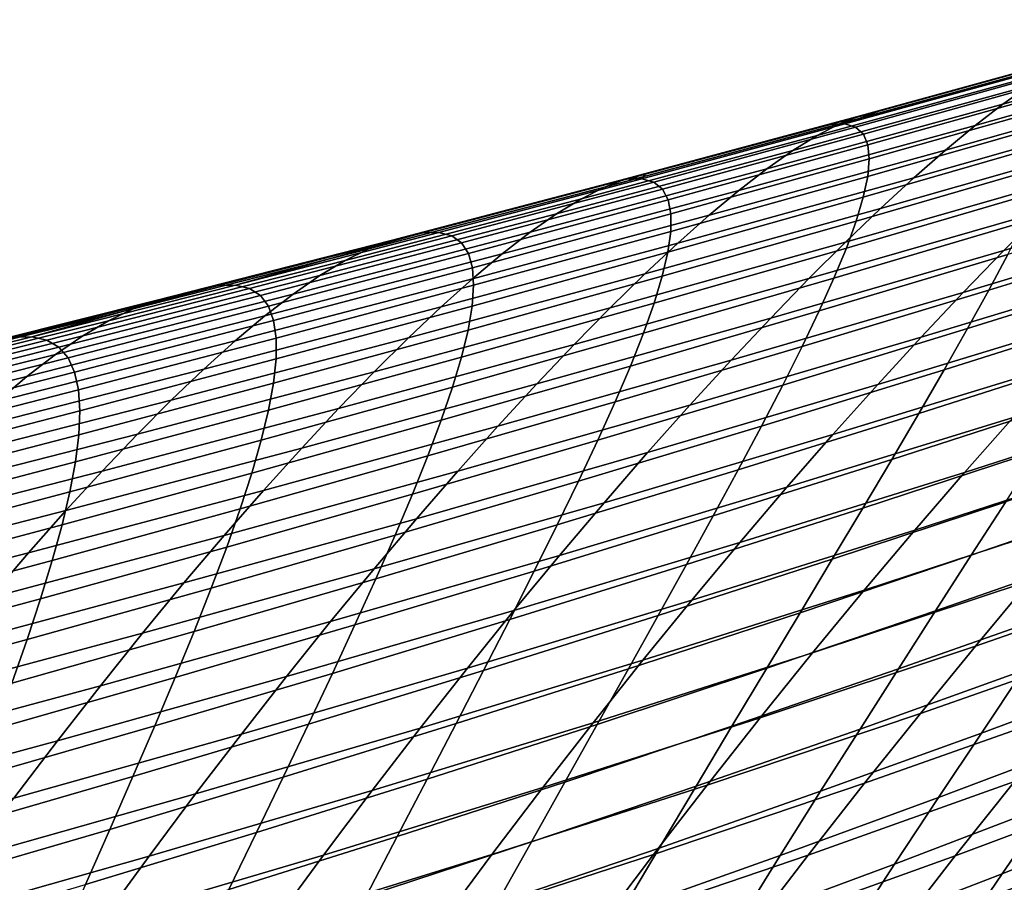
# Model space of a CAD drawing. Header units: metres. Extents: x -248 to 28, y -28 to 28.
# Tile 384 of 507: x -26.57 to -23.49, y 18.75 to 21.45. Entities that reach past the tile are written whole.
import ezdxf

# ---------------------------------------------------------------- set-up
doc = ezdxf.new("R2010")
doc.units = ezdxf.units.M
doc.layers.add('solid_10_061_053_XXX', color=7, linetype='CONTINUOUS')

msp = doc.modelspace()

# ---------------------------------------------------------------- linework, layer by layer
at = {"layer": 'solid_10_061_053_XXX'}
for points in [[(-22.67383, 21.452793, 80.864433), (-22.75404, 21.396389, 79.869865), (-23.491499, 21.188881, 80.257484), (-23.410538, 21.245777, 81.227531)], [(-22.75404, 21.396389, 79.869865), (-22.840796, 21.329924, 78.890999), (-23.57851, 21.121868, 79.302948), (-23.491499, 21.188881, 80.257484)], [(-23.267433, 21.328352, 83.21447), (-23.335793, 21.292341, 82.213165), (-24.072571, 21.090286, 82.550804), (-24.002329, 21.126581, 83.527634)], [(-23.205622, 21.353588, 84.231544), (-23.267433, 21.328352, 83.21447), (-24.002329, 21.126581, 83.527634), (-23.938116, 21.152008, 84.520103)], [(-23.938116, 21.152008, 84.520103), (-23.880087, 21.166325, 85.52832), (-23.394676, 21.299873, 85.352776), (-23.205622, 21.353588, 84.231544)], [(-22.840796, 21.329924, 78.890999), (-22.933916, 21.253599, 77.92778), (-23.671406, 21.044964, 78.363815), (-23.57851, 21.121868, 79.302948)], [(-23.321251, 21.291481, 87.186913), (-23.352489, 21.30164, 86.281334), (-23.986551, 21.126841, 86.492249), (-23.952251, 21.116611, 87.378922)], [(-23.352489, 21.30164, 86.281334), (-23.394676, 21.299873, 85.352776), (-23.880087, 21.166325, 85.52832), (-23.986551, 21.126841, 86.492249)], [(-23.335793, 21.292341, 82.213165), (-23.410538, 21.245777, 81.227531), (-24.148687, 21.043358, 81.589508), (-24.072571, 21.090286, 82.550804)], [(-23.30061, 21.269735, 88.069885), (-23.321251, 21.291481, 87.186913), (-23.952251, 21.116611, 87.378922), (-23.92823, 21.094753, 88.243462)], [(-23.29023, 21.236729, 88.930634), (-23.30061, 21.269735, 88.069885), (-23.92823, 21.094753, 88.243462), (-23.914156, 21.061605, 89.08625)], [(-23.410538, 21.245777, 81.227531), (-23.491499, 21.188881, 80.257484), (-24.230526, 20.986032, 80.643616), (-24.148687, 21.043358, 81.589508)], [(-23.28977, 21.192791, 89.769539), (-23.29023, 21.236729, 88.930634), (-23.914156, 21.061605, 89.08625), (-23.909698, 21.017504, 89.907661)], [(-22.933916, 21.253599, 77.92778), (-23.03322, 21.167616, 76.980148), (-23.770016, 20.958384, 77.440018), (-23.671406, 21.044964, 78.363815)], [(-23.491499, 21.188881, 80.257484), (-23.57851, 21.121868, 79.302948), (-24.317936, 20.918549, 79.71302), (-24.230526, 20.986032, 80.643616)], [(-23.298889, 21.138254, 90.586983), (-23.28977, 21.192791, 89.769539), (-23.909698, 21.017504, 89.907661), (-23.914526, 20.962786, 90.708084)], [(-23.938116, 21.152008, 84.520103), (-24.002329, 21.126581, 83.527634), (-24.738449, 20.929302, 83.840408), (-24.671755, 20.954872, 84.808647)], [(-24.671755, 20.954872, 84.808647), (-24.610718, 20.969229, 85.792542), (-24.031469, 21.125101, 85.583069), (-23.938116, 21.152008, 84.520103)], [(-23.880087, 21.166325, 85.52832), (-24.031469, 21.125101, 85.583069), (-23.986551, 21.126841, 86.492249)], [(-23.938116, 21.152008, 84.520103), (-24.031469, 21.125101, 85.583069), (-23.880087, 21.166325, 85.52832)], [(-23.03322, 21.167616, 76.980148), (-23.138525, 21.072178, 76.048035), (-23.874178, 20.862349, 76.531456), (-23.770016, 20.958384, 77.440018)], [(-24.002329, 21.126581, 83.527634), (-24.072571, 21.090286, 82.550804), (-24.810663, 20.892769, 82.88768), (-24.738449, 20.929302, 83.840408)], [(-23.952251, 21.116611, 87.378922), (-23.986551, 21.126841, 86.492249), (-24.621407, 20.955385, 86.703712), (-24.584024, 20.94508, 87.571739)], [(-23.986551, 21.126841, 86.492249), (-24.031469, 21.125101, 85.583069), (-24.610718, 20.969229, 85.792542), (-24.621407, 20.955385, 86.703712)], [(-23.92823, 21.094753, 88.243462), (-23.952251, 21.116611, 87.378922), (-24.584024, 20.94508, 87.571739), (-24.55661, 20.923115, 88.418106)], [(-23.57851, 21.121868, 79.302948), (-23.671406, 21.044964, 78.363815), (-24.410765, 20.841143, 78.797607), (-24.317936, 20.918549, 79.71302)], [(-23.317249, 21.073446, 91.383362), (-23.298889, 21.138254, 90.586983), (-23.914526, 20.962786, 90.708084), (-23.928308, 20.897791, 91.4879)], [(-24.072571, 21.090286, 82.550804), (-24.148687, 21.043358, 81.589508), (-24.88826, 20.845531, 81.950317), (-24.810663, 20.892769, 82.88768)], [(-23.914156, 21.061605, 89.08625), (-23.92823, 21.094753, 88.243462), (-24.55661, 20.923115, 88.418106), (-24.538839, 20.889835, 89.243179)], [(-23.909698, 21.017504, 89.907661), (-23.914156, 21.061605, 89.08625), (-24.538839, 20.889835, 89.243179), (-24.530392, 20.845591, 90.047348)], [(-23.138525, 21.072178, 76.048035), (-23.249653, 20.967485, 75.131386), (-23.983721, 20.757078, 75.638046), (-23.874178, 20.862349, 76.531456)], [(-23.344507, 20.998697, 92.159042), (-23.317249, 21.073446, 91.383362), (-23.928308, 20.897791, 91.4879), (-23.950714, 20.822857, 92.247475)], [(-22.637012, 21.069923, 73.697014), (-22.761709, 20.947893, 72.788231), (-23.488426, 20.731085, 73.344269), (-23.366386, 20.853733, 74.230148)], [(-24.148687, 21.043358, 81.589508), (-24.230526, 20.986032, 80.643616), (-24.9711, 20.787842, 81.028191), (-24.88826, 20.845531, 81.950317)], [(-23.671406, 21.044964, 78.363815), (-23.770016, 20.958384, 77.440018), (-24.508858, 20.754053, 77.89727), (-24.410765, 20.841143, 78.797607)], [(-23.914526, 20.962786, 90.708084), (-23.909698, 21.017504, 89.907661), (-24.530392, 20.845591, 90.047348), (-24.530943, 20.790722, 90.830986)], [(-23.380327, 20.914339, 92.914421), (-23.344507, 20.998697, 92.159042), (-23.950714, 20.822857, 92.247475), (-23.981409, 20.738323, 92.987206)], [(-24.230526, 20.986032, 80.643616), (-24.317936, 20.918549, 79.71302), (-25.059048, 20.719955, 80.121162), (-24.9711, 20.787842, 81.028191)], [(-24.671755, 20.954872, 84.808647), (-24.647821, 20.959345, 85.805954), (-24.610718, 20.969229, 85.792542)], [(-24.671755, 20.954872, 84.808647), (-24.669081, 20.953688, 85.813644), (-24.647821, 20.959345, 85.805954)], [(-24.647821, 20.959345, 85.805954), (-24.669081, 20.953688, 85.813644), (-24.621407, 20.955385, 86.703712)], [(-24.610718, 20.969229, 85.792542), (-24.647821, 20.959345, 85.805954), (-24.621407, 20.955385, 86.703712)], [(-23.770016, 20.958384, 77.440018), (-23.874178, 20.862349, 76.531456), (-24.612066, 20.657516, 77.011894), (-24.508858, 20.754053, 77.89727)], [(-23.928308, 20.897791, 91.4879), (-23.914526, 20.962786, 90.708084), (-24.530943, 20.790722, 90.830986), (-24.540173, 20.725574, 91.594467)], [(-23.249653, 20.967485, 75.131386), (-23.366386, 20.853733, 74.230148), (-24.09845, 20.64278, 74.759712), (-23.983721, 20.757078, 75.638046)], [(-24.738449, 20.929302, 83.840408), (-24.810663, 20.892769, 82.88768), (-25.550047, 20.699791, 83.22374), (-25.475769, 20.736511, 84.152771)], [(-24.671755, 20.954872, 84.808647), (-24.738449, 20.929302, 83.840408), (-25.475769, 20.736511, 84.152771), (-25.406521, 20.76219, 85.097176)], [(-25.406521, 20.76219, 85.097176), (-25.342474, 20.776537, 86.057144), (-25.307558, 20.785625, 86.044518), (-24.671755, 20.954872, 84.808647)], [(-24.621407, 20.955385, 86.703712), (-24.669081, 20.953688, 85.813644), (-25.307558, 20.785625, 86.044518), (-25.257042, 20.787281, 86.915718)], [(-24.671755, 20.954872, 84.808647), (-25.307558, 20.785625, 86.044518), (-24.669081, 20.953688, 85.813644)], [(-24.584024, 20.94508, 87.571739), (-24.621407, 20.955385, 86.703712), (-25.257042, 20.787281, 86.915718), (-25.216557, 20.776892, 87.765366)], [(-24.55661, 20.923115, 88.418106), (-24.584024, 20.94508, 87.571739), (-25.216557, 20.776892, 87.765366), (-25.185736, 20.754824, 88.593819)], [(-22.761709, 20.947893, 72.788231), (-22.891808, 20.817078, 71.895119), (-23.615459, 20.599705, 72.473709), (-23.488426, 20.731085, 73.344269)], [(-24.538839, 20.889835, 89.243179), (-24.55661, 20.923115, 88.418106), (-25.185736, 20.754824, 88.593819), (-25.164267, 20.721428, 89.401436)], [(-24.317936, 20.918549, 79.71302), (-24.410765, 20.841143, 78.797607), (-25.151964, 20.642128, 79.229088), (-25.059048, 20.719955, 80.121162)], [(-23.950714, 20.822857, 92.247475), (-23.928308, 20.897791, 91.4879), (-24.540173, 20.725574, 91.594467), (-24.557756, 20.650497, 92.338173)], [(-23.424362, 20.82069, 93.649857), (-23.380327, 20.914339, 92.914421), (-23.981409, 20.738323, 92.987206), (-24.020063, 20.644516, 93.707458)], [(-22.952438, 20.786619, 95.036453), (-22.887186, 20.897949, 94.325645), (-23.476238, 20.71801, 94.365631), (-23.535557, 20.606516, 95.061943)], [(-24.810663, 20.892769, 82.88768), (-24.88826, 20.845531, 81.950317), (-25.629229, 20.652298, 82.309937), (-25.550047, 20.699791, 83.22374)], [(-24.530392, 20.845591, 90.047348), (-24.538839, 20.889835, 89.243179), (-25.164267, 20.721428, 89.401436), (-25.151834, 20.677057, 90.188606)], [(-24.88826, 20.845531, 81.950317), (-24.9711, 20.787842, 81.028191), (-25.71319, 20.594305, 81.411186), (-25.629229, 20.652298, 82.309937)], [(-24.410765, 20.841143, 78.797607), (-24.508858, 20.754053, 77.89727), (-25.249712, 20.554613, 78.35183), (-25.151964, 20.642128, 79.229088)], [(-24.530943, 20.790722, 90.830986), (-24.530392, 20.845591, 90.047348), (-25.151834, 20.677057, 90.188606), (-25.148125, 20.622065, 90.955696)], [(-23.874178, 20.862349, 76.531456), (-23.983721, 20.757078, 75.638046), (-24.720236, 20.551767, 76.141357), (-24.612066, 20.657516, 77.011894)], [(-23.366386, 20.853733, 74.230148), (-23.488426, 20.731085, 73.344269), (-24.218077, 20.519634, 73.896393), (-24.09845, 20.64278, 74.759712)], [(-23.981409, 20.738323, 92.987206), (-23.950714, 20.822857, 92.247475), (-24.557756, 20.650497, 92.338173), (-24.583372, 20.565832, 93.062485)], [(-23.476238, 20.71801, 94.365631), (-23.424362, 20.82069, 93.649857), (-24.020063, 20.644516, 93.707458), (-24.066307, 20.5417, 94.408493)], [(-22.891808, 20.817078, 71.895119), (-23.026976, 20.677624, 71.017662), (-23.747169, 20.459753, 71.618439), (-23.615459, 20.599705, 72.473709)], [(-25.342474, 20.776537, 86.057144), (-25.946802, 20.620939, 86.27565), (-25.893446, 20.622528, 87.128273)], [(-25.406521, 20.76219, 85.097176), (-25.946802, 20.620939, 86.27565), (-25.342474, 20.776537, 86.057144)], [(-25.216557, 20.776892, 87.765366), (-25.257042, 20.787281, 86.915718), (-25.893446, 20.622528, 87.128273), (-25.849834, 20.612053, 87.959808)], [(-25.257042, 20.787281, 86.915718), (-25.307558, 20.785625, 86.044518), (-25.342474, 20.776537, 86.057144), (-25.893446, 20.622528, 87.128273)], [(-25.185736, 20.754824, 88.593819), (-25.216557, 20.776892, 87.765366), (-25.849834, 20.612053, 87.959808), (-25.815596, 20.589886, 88.770607)], [(-24.9711, 20.787842, 81.028191), (-25.059048, 20.719955, 80.121162), (-25.801813, 20.526085, 80.527321), (-25.71319, 20.594305, 81.411186)], [(-24.540173, 20.725574, 91.594467), (-24.530943, 20.790722, 90.830986), (-25.148125, 20.622065, 90.955696), (-25.152824, 20.556799, 91.703094)], [(-23.024973, 20.66666, 95.72757), (-22.952438, 20.786619, 95.036453), (-23.535557, 20.606516, 95.061943), (-23.601925, 20.486433, 95.739021)], [(-25.406521, 20.76219, 85.097176), (-25.475769, 20.736511, 84.152771), (-26.21427, 20.548216, 84.464699), (-26.142393, 20.573961, 85.385666)], [(-26.142393, 20.573961, 85.385666), (-26.075241, 20.58828, 86.32209), (-25.946802, 20.620939, 86.27565), (-25.406521, 20.76219, 85.097176)], [(-25.164267, 20.721428, 89.401436), (-25.185736, 20.754824, 88.593819), (-25.815596, 20.589886, 88.770607), (-25.790422, 20.556385, 89.561028)], [(-24.508858, 20.754053, 77.89727), (-24.612066, 20.657516, 77.011894), (-25.352154, 20.457663, 77.489258), (-25.249712, 20.554613, 78.35183)], [(-23.983721, 20.757078, 75.638046), (-24.09845, 20.64278, 74.759712), (-24.833183, 20.437035, 75.285568), (-24.720236, 20.551767, 76.141357)], [(-25.475769, 20.736511, 84.152771), (-25.550047, 20.699791, 83.22374), (-26.290697, 20.511351, 83.558975), (-26.21427, 20.548216, 84.464699)], [(-25.059048, 20.719955, 80.121162), (-25.151964, 20.642128, 79.229088), (-25.89497, 20.447908, 79.658188), (-25.801813, 20.526085, 80.527321)], [(-25.151834, 20.677057, 90.188606), (-25.164267, 20.721428, 89.401436), (-25.790422, 20.556385, 89.561028), (-25.774012, 20.511911, 90.331451)], [(-24.557756, 20.650497, 92.338173), (-24.540173, 20.725574, 91.594467), (-25.152824, 20.556799, 91.703094), (-25.165619, 20.481617, 92.43116)], [(-24.020063, 20.644516, 93.707458), (-23.981409, 20.738323, 92.987206), (-24.583372, 20.565832, 93.062485), (-24.616693, 20.471916, 93.767761)], [(-23.488426, 20.731085, 73.344269), (-23.615459, 20.599705, 72.473709), (-24.342304, 20.387815, 73.048058), (-24.218077, 20.519634, 73.896393)], [(-23.535557, 20.606516, 95.061943), (-23.476238, 20.71801, 94.365631), (-24.066307, 20.5417, 94.408493), (-24.119761, 20.430105, 95.090523)], [(-25.550047, 20.699791, 83.22374), (-25.629229, 20.652298, 82.309937), (-26.371567, 20.463655, 82.66832), (-26.290697, 20.511351, 83.558975)], [(-25.629229, 20.652298, 82.309937), (-25.71319, 20.594305, 81.411186), (-26.45677, 20.405418, 81.792542), (-26.371567, 20.463655, 82.66832)], [(-25.148125, 20.622065, 90.955696), (-25.151834, 20.677057, 90.188606), (-25.774012, 20.511911, 90.331451), (-25.766054, 20.45682, 91.082245)], [(-24.612066, 20.657516, 77.011894), (-24.720236, 20.551767, 76.141357), (-25.459154, 20.351536, 76.64122), (-25.352154, 20.457663, 77.489258)], [(-24.583372, 20.565832, 93.062485), (-24.557756, 20.650497, 92.338173), (-25.165619, 20.481617, 92.43116), (-25.186193, 20.396866, 93.140274)], [(-23.026976, 20.677624, 71.017662), (-23.166883, 20.529682, 70.155823), (-23.883242, 20.311392, 70.778419), (-23.747169, 20.459753, 71.618439)], [(-23.104378, 20.53829, 96.3992), (-23.024973, 20.66666, 95.72757), (-23.601925, 20.486433, 95.739021), (-23.674948, 20.357981, 96.397072)], [(-25.849834, 20.612053, 87.959808), (-25.893446, 20.622528, 87.128273), (-26.530605, 20.461134, 87.341377), (-26.483847, 20.450567, 88.155075)], [(-25.893446, 20.622528, 87.128273), (-25.946802, 20.620939, 86.27565), (-26.075241, 20.58828, 86.32209), (-26.530605, 20.461134, 87.341377)], [(-25.151964, 20.642128, 79.229088), (-25.249712, 20.554613, 78.35183), (-25.992542, 20.36005, 78.803627), (-25.89497, 20.447908, 79.658188)], [(-25.152824, 20.556799, 91.703094), (-25.148125, 20.622065, 90.955696), (-25.766054, 20.45682, 91.082245), (-25.766247, 20.39147, 91.813789)], [(-24.09845, 20.64278, 74.759712), (-24.218077, 20.519634, 73.896393), (-24.950638, 20.313505, 74.444458), (-24.833183, 20.437035, 75.285568)], [(-24.066307, 20.5417, 94.408493), (-24.020063, 20.644516, 93.707458), (-24.616693, 20.471916, 93.767761), (-24.657366, 20.369022, 94.454269)], [(-26.075241, 20.58828, 86.32209), (-26.586805, 20.459631, 86.507042), (-26.530605, 20.461134, 87.341377)], [(-26.142393, 20.573961, 85.385666), (-26.586805, 20.459631, 86.507042), (-26.075241, 20.58828, 86.32209)], [(-25.71319, 20.594305, 81.411186), (-25.801813, 20.526085, 80.527321), (-26.546202, 20.336929, 80.93145), (-26.45677, 20.405418, 81.792542)], [(-25.815596, 20.589886, 88.770607), (-25.849834, 20.612053, 87.959808), (-26.483847, 20.450567, 88.155075), (-26.446177, 20.428307, 88.948479)], [(-25.790422, 20.556385, 89.561028), (-25.815596, 20.589886, 88.770607), (-26.446177, 20.428307, 88.948479), (-26.417295, 20.394714, 89.721962)], [(-23.615459, 20.599705, 72.473709), (-23.747169, 20.459753, 71.618439), (-24.470833, 20.247494, 72.214645), (-24.342304, 20.387815, 73.048058)], [(-23.601925, 20.486433, 95.739021), (-23.535557, 20.606516, 95.061943), (-24.119761, 20.430105, 95.090523), (-24.18004, 20.309959, 95.753761)], [(-26.142393, 20.573961, 85.385666), (-26.21427, 20.548216, 84.464699), (-26.953926, 20.364414, 84.776169), (-26.879351, 20.39019, 85.674103)], [(-26.879351, 20.39019, 85.674103), (-26.809008, 20.404459, 86.587379), (-26.586805, 20.459631, 86.507042), (-26.142393, 20.573961, 85.385666)], [(-24.616693, 20.471916, 93.767761), (-24.583372, 20.565832, 93.062485), (-25.186193, 20.396866, 93.140274), (-25.214233, 20.302895, 93.830803)], [(-26.21427, 20.548216, 84.464699), (-26.290697, 20.511351, 83.558975), (-27.032591, 20.327448, 83.893349), (-26.953926, 20.364414, 84.776169)], [(-25.774012, 20.511911, 90.331451), (-25.790422, 20.556385, 89.561028), (-26.417295, 20.394714, 89.721962), (-26.396908, 20.350155, 90.475899)], [(-25.249712, 20.554613, 78.35183), (-25.352154, 20.457663, 77.489258), (-26.094402, 20.262777, 77.963463), (-25.992542, 20.36005, 78.803627)], [(-25.165619, 20.481617, 92.43116), (-25.152824, 20.556799, 91.703094), (-25.766247, 20.39147, 91.813789), (-25.774282, 20.316221, 92.526459)], [(-24.720236, 20.551767, 76.141357), (-24.833183, 20.437035, 75.285568), (-25.570541, 20.236471, 75.807602), (-25.459154, 20.351536, 76.64122)], [(-24.119761, 20.430105, 95.090523), (-24.066307, 20.5417, 94.408493), (-24.657366, 20.369022, 94.454269), (-24.705023, 20.257383, 95.122223)], [(-23.166883, 20.529682, 70.155823), (-23.311199, 20.3734, 69.309563), (-24.023361, 20.154783, 69.953598), (-23.883242, 20.311392, 70.778419)], [(-23.190247, 20.401718, 97.051567), (-23.104378, 20.53829, 96.3992), (-23.674948, 20.357981, 96.397072), (-23.75423, 20.22138, 97.036301)], [(-26.290697, 20.511351, 83.558975), (-26.371567, 20.463655, 82.66832), (-27.115252, 20.279602, 83.025436), (-27.032591, 20.327448, 83.893349)], [(-25.801813, 20.526085, 80.527321), (-25.89497, 20.447908, 79.658188), (-26.63975, 20.258478, 80.084854), (-26.546202, 20.336929, 80.93145)], [(-25.766054, 20.45682, 91.082245), (-25.774012, 20.511911, 90.331451), (-26.396908, 20.350155, 90.475899), (-26.384716, 20.294992, 91.210648)], [(-24.218077, 20.519634, 73.896393), (-24.342304, 20.387815, 73.048058), (-25.072319, 20.181366, 73.617989), (-24.950638, 20.313505, 74.444458)], [(-25.186193, 20.396866, 93.140274), (-25.165619, 20.481617, 92.43116), (-25.774282, 20.316221, 92.526459), (-25.789856, 20.23143, 93.220612)], [(-24.657366, 20.369022, 94.454269), (-24.616693, 20.471916, 93.767761), (-25.214233, 20.302895, 93.830803), (-25.249392, 20.199974, 94.503006)], [(-23.674948, 20.357981, 96.397072), (-23.601925, 20.486433, 95.739021), (-24.18004, 20.309959, 95.753761), (-24.246767, 20.18149, 96.398422)], [(-26.371567, 20.463655, 82.66832), (-26.45677, 20.405418, 81.792542), (-27.201813, 20.221178, 82.172218), (-27.115252, 20.279602, 83.025436)], [(-26.483847, 20.450567, 88.155075), (-26.530605, 20.461134, 87.341377), (-27.168509, 20.303104, 87.555023), (-27.118582, 20.292442, 88.351158)], [(-26.530605, 20.461134, 87.341377), (-26.586805, 20.459631, 86.507042), (-26.809008, 20.404459, 86.587379), (-27.168509, 20.303104, 87.555023)], [(-26.446177, 20.428307, 88.948479), (-26.483847, 20.450567, 88.155075), (-27.118582, 20.292442, 88.351158), (-27.077465, 20.27009, 89.127441)], [(-25.89497, 20.447908, 79.658188), (-25.992542, 20.36005, 78.803627), (-26.737309, 20.170355, 79.252586), (-26.63975, 20.258478, 80.084854)], [(-25.766247, 20.39147, 91.813789), (-25.766054, 20.45682, 91.082245), (-26.384716, 20.294992, 91.210648), (-26.380423, 20.229591, 91.92659)], [(-25.352154, 20.457663, 77.489258), (-25.459154, 20.351536, 76.64122), (-26.200432, 20.156366, 77.137543), (-26.094402, 20.262777, 77.963463)], [(-24.833183, 20.437035, 75.285568), (-24.950638, 20.313505, 74.444458), (-25.686062, 20.112669, 74.988342), (-25.570541, 20.236471, 75.807602)], [(-23.747169, 20.459753, 71.618439), (-23.883242, 20.311392, 70.778419), (-24.603363, 20.098846, 71.396111), (-24.470833, 20.247494, 72.214645)], [(-22.756399, 20.433846, 67.808472), (-22.913759, 20.261574, 66.972336), (-23.611738, 20.036409, 67.663673), (-23.459595, 20.208925, 68.478859)], [(-26.45677, 20.405418, 81.792542), (-26.546202, 20.336929, 80.93145), (-27.292183, 20.152485, 81.333481), (-27.201813, 20.221178, 82.172218)], [(-26.417295, 20.394714, 89.721962), (-26.446177, 20.428307, 88.948479), (-27.077465, 20.27009, 89.127441), (-27.044872, 20.23642, 89.884254)], [(-24.18004, 20.309959, 95.753761), (-24.119761, 20.430105, 95.090523), (-24.705023, 20.257383, 95.122223), (-24.759291, 20.137236, 95.771828)], [(-26.396908, 20.350155, 90.475899), (-26.417295, 20.394714, 89.721962), (-27.044872, 20.23642, 89.884254), (-27.020512, 20.191795, 90.621964)], [(-25.774282, 20.316221, 92.526459), (-25.766247, 20.39147, 91.813789), (-26.380423, 20.229591, 91.92659), (-26.383728, 20.154314, 92.624092)], [(-25.214233, 20.302895, 93.830803), (-25.186193, 20.396866, 93.140274), (-25.789856, 20.23143, 93.220612), (-25.812658, 20.137447, 93.896614)], [(-24.342304, 20.387815, 73.048058), (-24.470833, 20.247494, 72.214645), (-25.197937, 20.040798, 72.806084), (-25.072319, 20.181366, 73.617989)], [(-23.311199, 20.3734, 69.309563), (-23.459595, 20.208925, 68.478859), (-24.167213, 19.990088, 69.143944), (-24.023361, 20.154783, 69.953598)], [(-23.282169, 20.257158, 97.684883), (-23.190247, 20.401718, 97.051567), (-23.75423, 20.22138, 97.036301), (-23.839376, 20.076851, 97.656937)], [(-26.384716, 20.294992, 91.210648), (-26.396908, 20.350155, 90.475899), (-27.020512, 20.191795, 90.621964), (-27.004097, 20.136587, 91.340927)], [(-25.992542, 20.36005, 78.803627), (-26.094402, 20.262777, 77.963463), (-26.838768, 20.072845, 78.434441), (-26.737309, 20.170355, 79.252586)], [(-25.459154, 20.351536, 76.64122), (-25.570541, 20.236471, 75.807602), (-26.310474, 20.041071, 76.325722), (-26.200432, 20.156366, 77.137543)], [(-24.705023, 20.257383, 95.122223), (-24.657366, 20.369022, 94.454269), (-25.249392, 20.199974, 94.503006), (-25.291315, 20.088348, 95.157089)], [(-23.75423, 20.22138, 97.036301), (-23.674948, 20.357981, 96.397072), (-24.246767, 20.18149, 96.398422), (-24.319557, 20.044926, 97.024712)], [(-26.546202, 20.336929, 80.93145), (-26.63975, 20.258478, 80.084854), (-27.386269, 20.073828, 80.509026), (-27.292183, 20.152485, 81.333481)], [(-25.789856, 20.23143, 93.220612), (-25.774282, 20.316221, 92.526459), (-26.383728, 20.154314, 92.624092), (-26.394335, 20.069525, 93.30352)], [(-24.950638, 20.313505, 74.444458), (-25.072319, 20.181366, 73.617989), (-25.805445, 19.980324, 74.183365), (-25.686062, 20.112669, 74.988342)], [(-23.883242, 20.311392, 70.778419), (-24.023361, 20.154783, 69.953598), (-24.739592, 19.942043, 70.592415), (-24.603363, 20.098846, 71.396111)], [(-26.380423, 20.229591, 91.92659), (-26.384716, 20.294992, 91.210648), (-27.004097, 20.136587, 91.340927), (-26.995335, 20.071165, 92.041512)], [(-25.249392, 20.199974, 94.503006), (-25.214233, 20.302895, 93.830803), (-25.812658, 20.137447, 93.896614), (-25.842358, 20.034555, 94.554733)], [(-24.246767, 20.18149, 96.398422), (-24.18004, 20.309959, 95.753761), (-24.759291, 20.137236, 95.771828), (-24.819805, 20.008814, 96.403297)], [(-26.094402, 20.262777, 77.963463), (-26.200432, 20.156366, 77.137543), (-26.944021, 19.966242, 77.630241), (-26.838768, 20.072845, 78.434441)], [(-24.759291, 20.137236, 95.771828), (-24.705023, 20.257383, 95.122223), (-25.291315, 20.088348, 95.157089), (-25.339643, 19.968258, 95.793274)], [(-23.379742, 20.104824, 98.299362), (-23.282169, 20.257158, 97.684883), (-23.839376, 20.076851, 97.656937), (-23.929995, 19.924616, 98.259186)], [(-22.913759, 20.261574, 66.972336), (-23.074865, 20.081278, 66.152092), (-23.767298, 19.855999, 66.863976), (-23.611738, 20.036409, 67.663673)], [(-26.383728, 20.154314, 92.624092), (-26.380423, 20.229591, 91.92659), (-26.995335, 20.071165, 92.041512), (-26.993937, 19.995897, 92.724091)], [(-25.570541, 20.236471, 75.807602), (-25.686062, 20.112669, 74.988342), (-26.42429, 19.917103, 75.527931), (-26.310474, 20.041071, 76.325722)], [(-25.812658, 20.137447, 93.896614), (-25.789856, 20.23143, 93.220612), (-26.394335, 20.069525, 93.30352), (-26.411945, 19.97558, 93.965225)], [(-24.470833, 20.247494, 72.214645), (-24.603363, 20.098846, 71.396111), (-25.327211, 19.891991, 72.008705), (-25.197937, 20.040798, 72.806084)], [(-23.839376, 20.076851, 97.656937), (-23.75423, 20.22138, 97.036301), (-24.319557, 20.044926, 97.024712), (-24.398029, 19.900496, 97.632851)], [(-25.291315, 20.088348, 95.157089), (-25.249392, 20.199974, 94.503006), (-25.842358, 20.034555, 94.554733), (-25.878609, 19.922998, 95.195168)], [(-23.459595, 20.208925, 68.478859), (-23.611738, 20.036409, 67.663673), (-24.314484, 19.817467, 68.349419), (-24.167213, 19.990088, 69.143944)], [(-25.072319, 20.181366, 73.617989), (-25.197937, 20.040798, 72.806084), (-25.928421, 19.839632, 73.392624), (-25.805445, 19.980324, 74.183365)], [(-24.319557, 20.044926, 97.024712), (-24.246767, 20.18149, 96.398422), (-24.819805, 20.008814, 96.403297), (-24.886192, 19.872351, 97.016838)], [(-26.200432, 20.156366, 77.137543), (-26.310474, 20.041071, 76.325722), (-27.052929, 19.850813, 76.839828), (-26.944021, 19.966242, 77.630241)], [(-26.394335, 20.069525, 93.30352), (-26.383728, 20.154314, 92.624092), (-26.993937, 19.995897, 92.724091), (-26.999615, 19.911152, 93.38903)], [(-25.842358, 20.034555, 94.554733), (-25.812658, 20.137447, 93.896614), (-26.411945, 19.97558, 93.965225), (-26.436237, 19.872765, 94.609482)], [(-24.819805, 20.008814, 96.403297), (-24.759291, 20.137236, 95.771828), (-25.339643, 19.968258, 95.793274), (-25.394024, 19.839943, 96.411751)], [(-24.023361, 20.154783, 69.953598), (-24.167213, 19.990088, 69.143944), (-24.879225, 19.777262, 69.803505), (-24.739592, 19.942043, 70.592415)], [(-23.056189, 19.961613, 99.540283), (-22.941149, 20.129053, 98.951309), (-23.482552, 19.944927, 98.895226), (-23.590195, 19.777683, 99.472687)], [(-25.686062, 20.112669, 74.988342), (-25.805445, 19.980324, 74.183365), (-26.541622, 19.784664, 74.744087), (-26.42429, 19.917103, 75.527931)], [(-24.603363, 20.098846, 71.396111), (-24.739592, 19.942043, 70.592415), (-25.459854, 19.735125, 71.225792), (-25.327211, 19.891991, 72.008705)], [(-23.482552, 19.944927, 98.895226), (-23.379742, 20.104824, 98.299362), (-23.929995, 19.924616, 98.259186), (-24.025688, 19.764896, 98.843262)], [(-26.411945, 19.97558, 93.965225), (-26.394335, 20.069525, 93.30352), (-26.999615, 19.911152, 93.38903), (-27.012075, 19.817289, 94.036674)], [(-25.339643, 19.968258, 95.793274), (-25.291315, 20.088348, 95.157089), (-25.878609, 19.922998, 95.195168), (-25.921068, 19.803022, 95.818123)], [(-23.929995, 19.924616, 98.259186), (-23.839376, 20.076851, 97.656937), (-24.398029, 19.900496, 97.632851), (-24.481802, 19.748428, 98.223038)], [(-23.074865, 20.081278, 66.152092), (-23.239372, 19.893091, 65.347725), (-23.925945, 19.667843, 66.079735), (-23.767298, 19.855999, 66.863976)], [(-26.310474, 20.041071, 76.325722), (-26.42429, 19.917103, 75.527931), (-27.165264, 19.72678, 76.06311), (-27.052929, 19.850813, 76.839828)], [(-25.878609, 19.922998, 95.195168), (-25.842358, 20.034555, 94.554733), (-26.436237, 19.872765, 94.609482), (-26.466877, 19.761328, 95.236481)], [(-25.197937, 20.040798, 72.806084), (-25.327211, 19.891991, 72.008705), (-26.054722, 19.690784, 72.616043), (-25.928421, 19.839632, 73.392624)], [(-24.398029, 19.900496, 97.632851), (-24.319557, 20.044926, 97.024712), (-24.886192, 19.872351, 97.016838), (-24.958086, 19.728083, 97.612663)], [(-23.611738, 20.036409, 67.663673), (-23.767298, 19.855999, 66.863976), (-24.464855, 19.637083, 67.569984), (-24.314484, 19.817467, 68.349419)], [(-24.886192, 19.872351, 97.016838), (-24.819805, 20.008814, 96.403297), (-25.394024, 19.839943, 96.411751), (-25.454098, 19.703644, 97.012733)], [(-26.436237, 19.872765, 94.609482), (-26.411945, 19.97558, 93.965225), (-27.012075, 19.817289, 94.036674), (-27.031008, 19.7146, 94.66729)], [(-25.805445, 19.980324, 74.183365), (-25.928421, 19.839632, 73.392624), (-26.662216, 19.643959, 73.974129), (-26.541622, 19.784664, 74.744087)], [(-24.167213, 19.990088, 69.143944), (-24.314484, 19.817467, 68.349419), (-25.021957, 19.604673, 69.029327), (-24.879225, 19.777262, 69.803505)], [(-25.394024, 19.839943, 96.411751), (-25.339643, 19.968258, 95.793274), (-25.921068, 19.803022, 95.818123), (-25.969391, 19.674873, 96.42382)], [(-24.739592, 19.942043, 70.592415), (-24.879225, 19.777262, 69.803505), (-25.595585, 19.570385, 70.457291), (-25.459854, 19.735125, 71.225792)], [(-23.590195, 19.777683, 99.472687), (-23.482552, 19.944927, 98.895226), (-24.025688, 19.764896, 98.843262), (-24.126062, 19.597912, 99.409378)], [(-23.175825, 19.786932, 100.110703), (-23.056189, 19.961613, 99.540283), (-23.590195, 19.777683, 99.472687), (-23.702293, 19.603289, 100.032051)], [(-26.42429, 19.917103, 75.527931), (-26.541622, 19.784664, 74.744087), (-27.280787, 19.594355, 75.300011), (-27.165264, 19.72678, 76.06311)], [(-25.921068, 19.803022, 95.818123), (-25.878609, 19.922998, 95.195168), (-26.466877, 19.761328, 95.236481), (-26.503534, 19.641523, 95.846436)], [(-24.025688, 19.764896, 98.843262), (-23.929995, 19.924616, 98.259186), (-24.481802, 19.748428, 98.223038), (-24.570492, 19.588949, 98.795502)], [(-22.732452, 19.928957, 63.801365), (-22.909554, 19.725262, 63.009167), (-23.57719, 19.49369, 63.786533), (-23.406931, 19.697165, 64.559212)], [(-25.327211, 19.891991, 72.008705), (-25.459854, 19.735125, 71.225792), (-26.184076, 19.533978, 71.853569), (-26.054722, 19.690784, 72.616043)], [(-24.481802, 19.748428, 98.223038), (-24.398029, 19.900496, 97.632851), (-24.958086, 19.728083, 97.612663), (-25.035116, 19.576244, 98.190987)], [(-23.239372, 19.893091, 65.347725), (-23.406931, 19.697165, 64.559212), (-24.087347, 19.472107, 65.310928), (-23.925945, 19.667843, 66.079735)], [(-26.466877, 19.761328, 95.236481), (-26.436237, 19.872765, 94.609482), (-27.031008, 19.7146, 94.66729), (-27.056093, 19.603338, 95.281082)], [(-24.958086, 19.728083, 97.612663), (-24.886192, 19.872351, 97.016838), (-25.454098, 19.703644, 97.012733), (-25.519506, 19.559601, 97.596443)], [(-23.767298, 19.855999, 66.863976), (-23.925945, 19.667843, 66.079735), (-24.618013, 19.449099, 66.805595), (-24.464855, 19.637083, 67.569984)], [(-25.928421, 19.839632, 73.392624), (-26.054722, 19.690784, 72.616043), (-26.785818, 19.49519, 73.217987), (-26.662216, 19.643959, 73.974129)], [(-25.454098, 19.703644, 97.012733), (-25.394024, 19.839943, 96.411751), (-25.969391, 19.674873, 96.42382), (-26.023233, 19.538797, 97.012451)], [(-24.314484, 19.817467, 68.349419), (-24.464855, 19.637083, 67.569984), (-25.167494, 19.424452, 68.269852), (-25.021957, 19.604673, 69.029327)], [(-25.969391, 19.674873, 96.42382), (-25.921068, 19.803022, 95.818123), (-26.503534, 19.641523, 95.846436), (-26.545874, 19.513597, 96.439545)], [(-23.299696, 19.605194, 100.662987), (-23.175825, 19.786932, 100.110703), (-23.702293, 19.603289, 100.032051), (-23.818497, 19.421932, 100.573708)], [(-26.541622, 19.784664, 74.744087), (-26.662216, 19.643959, 73.974129), (-27.399252, 19.453747, 74.550468), (-27.280787, 19.594355, 75.300011)], [(-26.503534, 19.641523, 95.846436), (-26.466877, 19.761328, 95.236481), (-27.056093, 19.603338, 95.281082), (-27.087009, 19.483757, 95.878242)], [(-24.879225, 19.777262, 69.803505), (-25.021957, 19.604673, 69.029327), (-25.734114, 19.397957, 69.703148), (-25.595585, 19.570385, 70.457291)], [(-24.126062, 19.597912, 99.409378), (-24.025688, 19.764896, 98.843262), (-24.570492, 19.588949, 98.795502), (-24.663719, 19.422289, 99.350449)], [(-23.702293, 19.603289, 100.032051), (-23.590195, 19.777683, 99.472687), (-24.126062, 19.597912, 99.409378), (-24.230753, 19.423868, 99.95784)], [(-25.459854, 19.735125, 71.225792), (-25.595585, 19.570385, 70.457291), (-26.316214, 19.369406, 71.105141), (-26.184076, 19.533978, 71.853569)], [(-25.035116, 19.576244, 98.190987), (-24.958086, 19.728083, 97.612663), (-25.519506, 19.559601, 97.596443), (-25.589895, 19.408054, 98.163071)], [(-24.570492, 19.588949, 98.795502), (-24.481802, 19.748428, 98.223038), (-25.035116, 19.576244, 98.190987), (-25.116915, 19.41707, 98.752007)], [(-22.909554, 19.725262, 63.009167), (-23.089275, 19.514027, 62.233242), (-23.749798, 19.282858, 63.029694), (-23.57719, 19.49369, 63.786533)], [(-25.519506, 19.559601, 97.596443), (-25.454098, 19.703644, 97.012733), (-26.023233, 19.538797, 97.012451), (-26.082249, 19.395039, 97.584229)], [(-23.406931, 19.697165, 64.559212), (-23.57719, 19.49369, 63.786533), (-24.251171, 19.268991, 64.557533), (-24.087347, 19.472107, 65.310928)], [(-26.054722, 19.690784, 72.616043), (-26.184076, 19.533978, 71.853569), (-26.912172, 19.33856, 72.475594), (-26.785818, 19.49519, 73.217987)], [(-26.023233, 19.538797, 97.012451), (-25.969391, 19.674873, 96.42382), (-26.545874, 19.513597, 96.439545), (-26.593563, 19.377802, 97.016022)], [(-23.925945, 19.667843, 66.079735), (-24.087347, 19.472107, 65.310928), (-24.773645, 19.253691, 66.056221), (-24.618013, 19.449099, 66.805595)], [(-26.545874, 19.513597, 96.439545), (-26.503534, 19.641523, 95.846436), (-27.087009, 19.483757, 95.878242), (-27.123436, 19.35611, 96.458984)], [(-24.464855, 19.637083, 67.569984), (-24.618013, 19.449099, 66.805595), (-25.315531, 19.236771, 67.525017), (-25.167494, 19.424452, 68.269852)], [(-25.021957, 19.604673, 69.029327), (-25.167494, 19.424452, 68.269852), (-25.87516, 19.218025, 68.96331), (-25.734114, 19.397957, 69.703148)], [(-23.818497, 19.421932, 100.573708), (-23.702293, 19.603289, 100.032051), (-24.230753, 19.423868, 99.95784), (-24.339426, 19.242956, 100.489029)], [(-23.427441, 19.416582, 101.197525), (-23.299696, 19.605194, 100.662987), (-23.818497, 19.421932, 100.573708), (-23.938456, 19.233803, 101.098053)], [(-23.058088, 19.40789, 101.828735), (-22.918795, 19.603722, 101.30162), (-23.427441, 19.416582, 101.197525), (-23.558693, 19.221281, 101.714722)], [(-25.116915, 19.41707, 98.752007), (-25.035116, 19.576244, 98.190987), (-25.589895, 19.408054, 98.163071), (-25.664909, 19.249245, 98.712837)], [(-24.663719, 19.422289, 99.350449), (-24.570492, 19.588949, 98.795502), (-25.116915, 19.41707, 98.752007), (-25.203112, 19.250795, 99.295952)], [(-24.230753, 19.423868, 99.95784), (-24.126062, 19.597912, 99.409378), (-24.663719, 19.422289, 99.350449), (-24.761131, 19.248657, 99.888168)], [(-25.595585, 19.570385, 70.457291), (-25.734114, 19.397957, 69.703148), (-26.450865, 19.197262, 70.370697), (-26.316214, 19.369406, 71.105141)], [(-25.589895, 19.408054, 98.163071), (-25.519506, 19.559601, 97.596443), (-26.082249, 19.395039, 97.584229), (-26.146093, 19.243843, 98.139351)], [(-26.593563, 19.377802, 97.016022), (-26.545874, 19.513597, 96.439545), (-27.123436, 19.35611, 96.458984), (-27.165052, 19.22065, 97.023506)], [(-26.184076, 19.533978, 71.853569), (-26.316214, 19.369406, 71.105141), (-27.041021, 19.174274, 71.74688), (-26.912172, 19.33856, 72.475594)], [(-26.082249, 19.395039, 97.584229), (-26.023233, 19.538797, 97.012451), (-26.593563, 19.377802, 97.016022), (-26.646273, 19.234385, 97.576065)], [(-23.089275, 19.514027, 62.233242), (-23.271242, 19.295435, 61.473583), (-23.924398, 19.064861, 62.28867), (-23.749798, 19.282858, 63.029694)], [(-23.57719, 19.49369, 63.786533), (-23.749798, 19.282858, 63.029694), (-24.417084, 19.058695, 63.81953), (-24.251171, 19.268991, 64.557533)], [(-24.618013, 19.449099, 66.805595), (-24.773645, 19.253691, 66.056221), (-25.465773, 19.041817, 66.794785), (-25.315531, 19.236771, 67.525017)], [(-24.087347, 19.472107, 65.310928), (-24.251171, 19.268991, 64.557533), (-24.931435, 19.051064, 65.321838), (-24.773645, 19.253691, 66.056221)], [(-25.167494, 19.424452, 68.269852), (-25.315531, 19.236771, 67.525017), (-26.018438, 19.030773, 68.237724), (-25.87516, 19.218025, 68.96331)], [(-25.203112, 19.250795, 99.295952), (-25.116915, 19.41707, 98.752007), (-25.664909, 19.249245, 98.712837), (-25.744188, 19.083412, 99.245949)], [(-24.761131, 19.248657, 99.888168), (-24.663719, 19.422289, 99.350449), (-25.203112, 19.250795, 99.295952), (-25.293369, 19.077633, 99.823105)], [(-24.339426, 19.242956, 100.489029), (-24.230753, 19.423868, 99.95784), (-24.761131, 19.248657, 99.888168), (-24.862406, 19.068243, 100.409042)], [(-23.938456, 19.233803, 101.098053), (-23.818497, 19.421932, 100.573708), (-24.339426, 19.242956, 100.489029), (-24.451744, 19.055363, 101.003319)], [(-26.146093, 19.243843, 98.139351), (-26.082249, 19.395039, 97.584229), (-26.646273, 19.234385, 97.576065), (-26.703667, 19.083599, 98.119888)], [(-25.734114, 19.397957, 69.703148), (-25.87516, 19.218025, 68.96331), (-26.587761, 19.017742, 69.650169), (-26.450865, 19.197262, 70.370697)], [(-25.664909, 19.249245, 98.712837), (-25.589895, 19.408054, 98.163071), (-26.146093, 19.243843, 98.139351), (-26.214424, 19.085457, 98.678047)], [(-23.558693, 19.221281, 101.714722), (-23.427441, 19.416582, 101.197525), (-23.938456, 19.233803, 101.098053), (-24.061823, 19.039083, 101.605469)], [(-23.200621, 19.205446, 102.338486), (-23.058088, 19.40789, 101.828735), (-23.558693, 19.221281, 101.714722), (-23.693094, 19.019472, 102.214973)], [(-26.316214, 19.369406, 71.105141), (-26.450865, 19.197262, 70.370697), (-27.172112, 19.002535, 71.031784), (-27.041021, 19.174274, 71.74688)], [(-23.271242, 19.295435, 61.473583), (-23.455084, 19.069666, 60.730194), (-24.100641, 18.839891, 61.563454), (-23.924398, 19.064861, 62.28867)], [(-22.817251, 19.30681, 59.890217), (-23.010866, 19.073151, 59.145168), (-23.640425, 18.836903, 60.003063), (-23.455084, 19.069666, 60.730194)], [(-24.251171, 19.268991, 64.557533), (-24.417084, 19.058695, 63.81953), (-25.091068, 18.841429, 64.602417), (-24.931435, 19.051064, 65.321838)], [(-23.749798, 19.282858, 63.029694), (-23.924398, 19.064861, 62.28867), (-24.584753, 18.841419, 63.096905), (-24.417084, 19.058695, 63.81953)], [(-26.214424, 19.085457, 98.678047), (-26.146093, 19.243843, 98.139351), (-26.703667, 19.083599, 98.119888), (-26.765413, 18.925692, 98.647682)], [(-25.744188, 19.083412, 99.245949), (-25.664909, 19.249245, 98.712837), (-26.214424, 19.085457, 98.678047), (-26.286896, 18.920124, 99.2005)], [(-25.315531, 19.236771, 67.525017), (-25.465773, 19.041817, 66.794785), (-26.163666, 18.836399, 67.526337), (-26.018438, 19.030773, 68.237724)], [(-25.293369, 19.077633, 99.823105), (-25.203112, 19.250795, 99.295952), (-25.744188, 19.083412, 99.245949), (-25.82741, 18.910774, 99.762695)], [(-24.773645, 19.253691, 66.056221), (-24.931435, 19.051064, 65.321838), (-25.617922, 18.839806, 66.079132), (-25.465773, 19.041817, 66.794785)], [(-24.862406, 19.068243, 100.409042), (-24.761131, 19.248657, 99.888168), (-25.293369, 19.077633, 99.823105), (-25.387377, 18.897776, 100.333817)], [(-24.451744, 19.055363, 101.003319), (-24.339426, 19.242956, 100.489029), (-24.862406, 19.068243, 100.409042), (-24.967224, 18.881243, 100.913437)], [(-24.061823, 19.039083, 101.605469), (-23.938456, 19.233803, 101.098053), (-24.451744, 19.055363, 101.003319), (-24.567373, 18.861279, 101.501099)], [(-25.87516, 19.218025, 68.96331), (-26.018438, 19.030773, 68.237724), (-26.726633, 18.831039, 68.943504), (-26.587761, 19.017742, 69.650169)], [(-23.693094, 19.019472, 102.214973), (-23.558693, 19.221281, 101.714722), (-24.061823, 19.039083, 101.605469), (-24.18825, 18.837963, 102.096352)], [(-23.346016, 18.996563, 102.831299), (-23.200621, 19.205446, 102.338486), (-23.693094, 19.019472, 102.214973), (-23.830278, 18.811342, 102.698685)], [(-26.450865, 19.197262, 70.370697), (-26.587761, 19.017742, 69.650169), (-27.305187, 18.823545, 70.330231), (-27.172112, 19.002535, 71.031784)], [(-23.021038, 18.970354, 103.453888), (-22.864712, 19.186319, 102.968803), (-23.346016, 18.996563, 102.831299), (-23.493898, 18.781427, 103.307571)], [(-26.286896, 18.920124, 99.2005), (-26.214424, 19.085457, 98.678047), (-26.765413, 18.925692, 98.647682), (-26.831182, 18.760912, 99.15966)], [(-25.82741, 18.910774, 99.762695), (-25.744188, 19.083412, 99.245949), (-26.286896, 18.920124, 99.2005), (-26.363195, 18.748066, 99.707008)], [(-25.387377, 18.897776, 100.333817), (-25.293369, 19.077633, 99.823105), (-25.82741, 18.910774, 99.762695), (-25.914274, 18.731525, 100.26342)], [(-24.931435, 19.051064, 65.321838), (-25.091068, 18.841429, 64.602417), (-25.771683, 18.630951, 65.378021), (-25.617922, 18.839806, 66.079132)], [(-24.967224, 18.881243, 100.913437), (-24.862406, 19.068243, 100.409042), (-25.387377, 18.897776, 100.333817), (-25.484825, 18.711416, 100.828468)], [(-24.417084, 19.058695, 63.81953), (-24.584753, 18.841419, 63.096905), (-25.25223, 18.624994, 63.897938), (-25.091068, 18.841429, 64.602417)], [(-24.567373, 18.861279, 101.501099), (-24.451744, 19.055363, 101.003319), (-24.967224, 18.881243, 100.913437), (-25.07526, 18.687843, 101.401733)], [(-23.924398, 19.064861, 62.28867), (-24.100641, 18.839891, 61.563454), (-24.753843, 18.617367, 62.389637), (-24.584753, 18.841419, 63.096905)], [(-23.455084, 19.069666, 60.730194), (-23.640425, 18.836903, 60.003063), (-24.278173, 18.608143, 60.854038), (-24.100641, 18.839891, 61.563454)], [(-23.010866, 19.073151, 59.145168), (-23.205812, 18.832443, 58.416851), (-23.826895, 18.597328, 59.292187), (-23.640425, 18.836903, 60.003063)], [(-26.018438, 19.030773, 68.237724), (-26.163666, 18.836399, 67.526337), (-26.86721, 18.637362, 68.250641), (-26.726633, 18.831039, 68.943504)], [(-25.465773, 19.041817, 66.794785), (-25.617922, 18.839806, 66.079132), (-26.310562, 18.63512, 66.829117), (-26.163666, 18.836399, 67.526337)], [(-24.18825, 18.837963, 102.096352), (-24.061823, 19.039083, 101.605469), (-24.567373, 18.861279, 101.501099), (-24.68598, 18.660892, 101.982758)], [(-23.830278, 18.811342, 102.698685), (-23.693094, 19.019472, 102.214973), (-24.18825, 18.837963, 102.096352), (-24.317387, 18.630627, 102.571091)], [(-23.493898, 18.781427, 103.307571), (-23.346016, 18.996563, 102.831299), (-23.830278, 18.811342, 102.698685), (-23.969887, 18.597073, 103.16626)], [(-23.179525, 18.748186, 103.922462), (-23.021038, 18.970354, 103.453888), (-23.493898, 18.781427, 103.307571), (-23.643887, 18.560213, 103.767715)], [(-26.363195, 18.748066, 99.707008), (-26.286896, 18.920124, 99.2005), (-26.831182, 18.760912, 99.15966), (-26.900671, 18.589481, 99.656105)], [(-25.914274, 18.731525, 100.26342), (-25.82741, 18.910774, 99.762695), (-26.363195, 18.748066, 99.707008), (-26.443037, 18.569475, 100.197906)], [(-25.484825, 18.711416, 100.828468), (-25.387377, 18.897776, 100.333817), (-25.914274, 18.731525, 100.26342), (-26.004486, 18.54586, 100.748482)], [(-25.07526, 18.687843, 101.401733), (-24.967224, 18.881243, 100.913437), (-25.484825, 18.711416, 100.828468), (-25.585407, 18.518749, 101.307426)], [(-26.163666, 18.836399, 67.526337), (-26.310562, 18.63512, 66.829117), (-27.009232, 18.436928, 67.571541), (-26.86721, 18.637362, 68.250641)], [(-25.617922, 18.839806, 66.079132), (-25.771683, 18.630951, 65.378021), (-26.458849, 18.42716, 66.146019), (-26.310562, 18.63512, 66.829117)], [(-25.091068, 18.841429, 64.602417), (-25.25223, 18.624994, 63.897938), (-25.926756, 18.415472, 64.691414), (-25.771683, 18.630951, 65.378021)], [(-24.584753, 18.841419, 63.096905), (-24.753843, 18.617367, 62.389637), (-25.414606, 18.401972, 63.208374), (-25.25223, 18.624994, 63.897938)], [(-24.68598, 18.660892, 101.982758), (-24.567373, 18.861279, 101.501099), (-25.07526, 18.687843, 101.401733), (-25.186195, 18.488237, 101.87429)], [(-24.100641, 18.839891, 61.563454), (-24.278173, 18.608143, 60.854038), (-24.924023, 18.38674, 61.697712), (-24.753843, 18.617367, 62.389637)], [(-24.317387, 18.630627, 102.571091), (-24.18825, 18.837963, 102.096352), (-24.68598, 18.660892, 101.982758), (-24.80723, 18.454393, 102.448662)], [(-23.640425, 18.836903, 60.003063), (-23.826895, 18.597328, 59.292187), (-24.456642, 18.369804, 60.160408), (-24.278173, 18.608143, 60.854038)], [(-23.205812, 18.832443, 58.416851), (-23.401697, 18.584858, 57.705269), (-24.01412, 18.351124, 58.597565), (-23.826895, 18.597328, 59.292187)], [(-23.969887, 18.597073, 103.16626), (-23.830278, 18.811342, 102.698685), (-24.317387, 18.630627, 102.571091), (-24.448889, 18.417263, 103.03009)], [(-22.798531, 18.826414, 56.806084), (-23.00428, 18.57057, 56.094604), (-23.598122, 18.330566, 57.010426), (-23.401697, 18.584858, 57.705269)], [(-23.643887, 18.560213, 103.767715), (-23.493898, 18.781427, 103.307571), (-23.969887, 18.597073, 103.16626), (-24.111553, 18.376846, 103.618088)]]:
    msp.add_3dface(points, dxfattribs=at)

doc.saveas('drawing.dxf')
